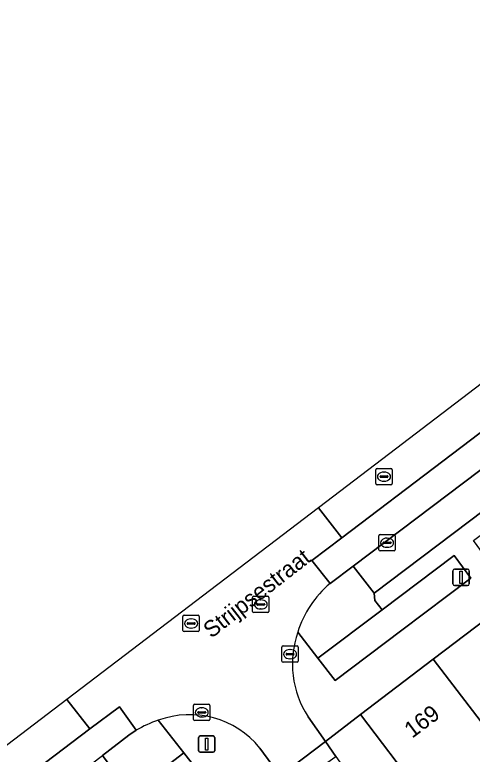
# Model space of a CAD drawing. Extents: x 159371 to 159986, y 382987 to 383597.
# Drawn here: x 159487.55 to 159515.52, y 383478.07 to 383523.3 of the extents above; entities that cross this region are included whole.
import ezdxf

# ---------------------------------------------------------------- set-up
doc = ezdxf.new("R2010")
doc.units = 0
for name, color, linetype in [('IMGEO_Groenvoorziening', 7, 'Continuous'), ('IMGEO_Kolk', 7, 'Continuous'), ('IMGEO_Lichtmast', 7, 'Continuous'), ('IMGEO_Openbare_ruimte_label', 7, 'Continuous'), ('IMGEO_Pand', 7, 'Continuous'), ('IMGEO_Pand_nummerreeks', 7, 'Continuous'), ('IMGEO_Parkeervlak_open', 7, 'Continuous'), ('IMGEO_Rijbaan_lokaal_gesloten', 7, 'Continuous'), ('IMGEO_Rijbaan_lokaal_open', 7, 'Continuous'), ('IMGEO_Rijbaan_regionaal_open', 7, 'Continuous'), ('IMGEO_Rioolput', 7, 'Continuous'), ('IMGEO_Voetpad_open', 7, 'Continuous')]:
    doc.layers.add(name, color=color, linetype=linetype)

msp = doc.modelspace()

# ---------------------------------------------------------------- linework, layer by layer
at = {"layer": 'IMGEO_Groenvoorziening'}
for points in [[(159515.439, 383488.837), (159514.411, 383490.221), (159510.009, 383486.895), (159506.082, 383483.942), (159507.131, 383482.581), (159511.218, 383485.658)], [(159499.19, 383476.49), (159497.887, 383478.152), (159494.651, 383475.67), (159487.555, 383470.245), (159488.769, 383468.626)]]:
    msp.add_lwpolyline(points, close=True, dxfattribs=at)
for points in [[(159509.564, 383487.471), (159509.535, 383487.913), (159508.249, 383489.574), (159506.826, 383488.511)], [(159504.85, 383485.539), (159506.082, 383483.942), (159510.009, 383486.895), (159509.564, 383487.471)], [(159497.887, 383478.152), (159496.321, 383480.15)], [(159494.976, 383479.535), (159494.529, 383479.229), (159492.914, 383477.993), (159494.651, 383475.67), (159497.887, 383478.152)]]:
    msp.add_lwpolyline(points, dxfattribs=at)
for centre, radius, start, end in [((159510.941, 383483.632), 6.383, 130.1467, 162.6156), ((159498.541, 383473.516), 6.996, 108.5049, 120.6395)]:
    msp.add_arc(centre, radius, start, end, dxfattribs=at)
at = {"layer": 'IMGEO_Kolk'}
for p, q in [((159509.815, 383490.58), (159509.815, 383491.432)), ((159509.89, 383491.506), (159510.742, 383491.506)), ((159510.303, 383491.286), (159510.328, 383491.286)), ((159510.816, 383491.432), (159510.816, 383490.58)), ((159510.074, 383491), (159510.074, 383491.012)), ((159510.512, 383490.963), (159510.114, 383490.963)), ((159510.117, 383491.049), (159510.515, 383491.049)), ((159510.326, 383490.726), (159510.301, 383490.726)), ((159510.558, 383491.012), (159510.558, 383491)), ((159510.742, 383490.506), (159509.89, 383490.506)), ((159503.881, 383483.767), (159503.881, 383484.619)), ((159503.956, 383484.693), (159504.808, 383484.693)), ((159504.369, 383484.473), (159504.394, 383484.473)), ((159504.882, 383484.619), (159504.882, 383483.767)), ((159504.14, 383484.187), (159504.14, 383484.199)), ((159504.578, 383484.15), (159504.18, 383484.15)), ((159504.183, 383484.236), (159504.581, 383484.236)), ((159504.624, 383484.199), (159504.624, 383484.187)), ((159504.808, 383483.693), (159503.956, 383483.693)), ((159504.392, 383483.913), (159504.367, 383483.913)), ((159498.481, 383480.205), (159498.481, 383481.057)), ((159498.556, 383481.131), (159499.408, 383481.131)), ((159498.969, 383480.911), (159498.994, 383480.911)), ((159499.482, 383481.057), (159499.482, 383480.205)), ((159498.74, 383480.625), (159498.74, 383480.637)), ((159499.178, 383480.588), (159498.78, 383480.588)), ((159498.783, 383480.674), (159499.181, 383480.674)), ((159498.992, 383480.351), (159498.967, 383480.351)), ((159499.224, 383480.637), (159499.224, 383480.625)), ((159499.408, 383480.131), (159498.556, 383480.131))]:
    msp.add_line(p, q, dxfattribs=at)
for points in [[(159509.815, 383490.58), (159509.815, 383491.432)], [(159509.89, 383491.506), (159510.742, 383491.506)], [(159510.816, 383491.432), (159510.816, 383490.58)], [(159510.742, 383490.506), (159509.89, 383490.506)], [(159503.881, 383483.767), (159503.881, 383484.619)], [(159503.956, 383484.693), (159504.808, 383484.693)], [(159504.882, 383484.619), (159504.882, 383483.767)], [(159504.808, 383483.693), (159503.956, 383483.693)], [(159498.481, 383480.205), (159498.481, 383481.057)], [(159498.556, 383481.131), (159499.408, 383481.131)], [(159499.482, 383481.057), (159499.482, 383480.205)], [(159499.408, 383480.131), (159498.556, 383480.131)]]:
    msp.add_lwpolyline(points, dxfattribs=at)
for centre, radius, start, end in [((159509.892, 383491.43), 0.0765, 91.552, 178.448), ((159509.892, 383491.43), 0.0765, 91.552, 178.448), ((159510.74, 383491.43), 0.0765, 1.552, 88.448), ((159510.74, 383491.43), 0.0765, 1.552, 88.448), ((159510.114, 383491.009), 0.0403, 85.8775, 175.7526), ((159510.111, 383490.999), 0.0366, 178.938, 274.7102), ((159510.515, 383491.006), 0.043, 264.8664, 352.4533), ((159510.519, 383491.011), 0.0386, 1.7309, 96.639), ((159509.892, 383490.582), 0.0765, 181.552, 268.448), ((159509.892, 383490.582), 0.0765, 181.552, 268.448), ((159510.74, 383490.582), 0.0765, 271.552, 358.448), ((159510.74, 383490.582), 0.0765, 271.552, 358.448), ((159503.958, 383484.617), 0.0765, 91.552, 178.448), ((159503.958, 383484.617), 0.0765, 91.552, 178.448), ((159504.806, 383484.617), 0.0765, 1.552, 88.448), ((159504.806, 383484.617), 0.0765, 1.552, 88.448), ((159504.18, 383484.196), 0.0403, 85.8775, 175.7526), ((159504.177, 383484.186), 0.0366, 178.938, 274.7102), ((159504.581, 383484.193), 0.043, 264.8664, 352.4533), ((159504.585, 383484.198), 0.0386, 1.7309, 96.639), ((159503.958, 383483.769), 0.0765, 181.552, 268.448), ((159503.958, 383483.769), 0.0765, 181.552, 268.448), ((159504.806, 383483.769), 0.0765, 271.552, 358.448), ((159504.806, 383483.769), 0.0765, 271.552, 358.448), ((159498.558, 383481.055), 0.0765, 91.552, 178.448), ((159498.558, 383481.055), 0.0765, 91.552, 178.448), ((159499.406, 383481.055), 0.0765, 1.552, 88.448), ((159499.406, 383481.055), 0.0765, 1.552, 88.448), ((159498.78, 383480.634), 0.0403, 85.8775, 175.7526), ((159498.777, 383480.624), 0.0366, 178.938, 274.7102), ((159499.181, 383480.631), 0.043, 264.8664, 352.4533), ((159499.185, 383480.636), 0.0386, 1.7309, 96.639), ((159498.558, 383480.207), 0.0765, 181.552, 268.448), ((159498.558, 383480.207), 0.0765, 181.552, 268.448), ((159499.406, 383480.207), 0.0765, 271.552, 358.448), ((159499.406, 383480.207), 0.0765, 271.552, 358.448)]:
    msp.add_arc(centre, radius, start, end, dxfattribs=at)
for centre, major_axis, ratio, start_param, end_param in [((159510.302, 383491.006), (-0.387, 0.002), 0.722429, 4.712389, 7.853982), ((159510.327, 383491.006), (-0.39, 0.002), 0.717154, 1.570796, 4.712389), ((159504.368, 383484.193), (-0.387, 0.002), 0.722429, 4.712389, 7.853982), ((159504.393, 383484.193), (-0.39, 0.002), 0.717154, 1.570796, 4.712389), ((159498.968, 383480.631), (-0.387, 0.002), 0.722429, 4.712389, 7.853982), ((159498.993, 383480.631), (-0.39, 0.002), 0.717154, 1.570796, 4.712389)]:
    msp.add_ellipse(centre, major_axis=major_axis, ratio=ratio, start_param=start_param, end_param=end_param, dxfattribs=at)
at = {"layer": 'IMGEO_Lichtmast'}
for p, q in [((159514.444, 383489.39), (159515.234, 383489.39)), ((159515.234, 383489.39), (159514.444, 383489.39)), ((159514.344, 383488.49), (159514.344, 383489.29)), ((159514.344, 383489.29), (159514.344, 383488.49)), ((159515.334, 383489.29), (159515.334, 383488.49)), ((159515.334, 383488.49), (159515.334, 383489.29)), ((159515.234, 383488.39), (159514.444, 383488.39)), ((159514.444, 383488.39), (159515.234, 383488.39)), ((159498.79, 383478.288), (159498.79, 383479.088)), ((159498.79, 383479.088), (159498.79, 383478.288)), ((159498.89, 383479.188), (159499.68, 383479.188)), ((159499.68, 383479.188), (159498.89, 383479.188)), ((159499.78, 383479.088), (159499.78, 383478.288)), ((159499.78, 383478.288), (159499.78, 383479.088)), ((159499.68, 383478.188), (159498.89, 383478.188)), ((159498.89, 383478.188), (159499.68, 383478.188))]:
    msp.add_line(p, q, dxfattribs=at)
for points in [[(159514.764, 383489.265), (159514.914, 383489.265), (159514.914, 383488.515), (159514.764, 383488.515), (159514.764, 383489.265)], [(159499.21, 383479.063), (159499.36, 383479.063), (159499.36, 383478.313), (159499.21, 383478.313), (159499.21, 383479.063)]]:
    msp.add_lwpolyline(points, dxfattribs=at)
for centre, start, end in [((159514.444, 383489.29), 90, 180), ((159514.444, 383489.29), 90, 180), ((159515.234, 383489.29), 0, 90), ((159515.234, 383489.29), 360, 90), ((159514.444, 383488.49), 180, 270), ((159514.444, 383488.49), 180, 270), ((159515.234, 383488.49), 270, 0), ((159515.234, 383488.49), 270, 0), ((159498.89, 383479.088), 90, 180), ((159498.89, 383479.088), 90, 180), ((159499.68, 383479.088), 0, 90), ((159499.68, 383479.088), 360, 90), ((159498.89, 383478.288), 180, 270), ((159498.89, 383478.288), 180, 270), ((159499.68, 383478.288), 270, 0), ((159499.68, 383478.288), 270, 0)]:
    msp.add_arc(centre, 0.1, start, end, dxfattribs=at)
at = {"layer": 'IMGEO_Pand'}
for points in [[(159517.687, 383487.34), (159513.142, 383483.892), (159520.665, 383474.03), (159522.569, 383475.482), (159523.165, 383475.937), (159525.2, 383477.49), (159523.214, 383480.094)], [(159513.142, 383483.892), (159508.68, 383480.507), (159512.213, 383475.86), (159516.285, 383470.688), (159518.593, 383472.449), (159520.665, 383474.03)]]:
    msp.add_lwpolyline(points, close=True, dxfattribs=at)
at = {"layer": 'IMGEO_Parkeervlak_open'}
msp.add_lwpolyline([(159519.19, 383495.212), (159517.894, 383496.88), (159508.249, 383489.574), (159509.535, 383487.913)], close=True, dxfattribs=at)
at = {"layer": 'IMGEO_Rijbaan_lokaal_gesloten'}
for points in [[(159538.971, 383516.343), (159535.516, 383513.547), (159528.595, 383507.599), (159519.906, 383500.677), (159507.557, 383491.316), (159505.708, 383489.918), (159506.826, 383488.511), (159508.249, 383489.574), (159517.894, 383496.88), (159521.287, 383499.544), (159526.911, 383503.921), (159530.022, 383506.457), (159539.153, 383514.285)], [(159427.129, 383428.173), (159427.859, 383428.709), (159429.817, 383430.216), (159435.428, 383434.471), (159435.864, 383434.831), (159435.968, 383434.909), (159451.798, 383446.86), (159453.424, 383448.091), (159457.863, 383451.442), (159460.832, 383453.708), (159476.264, 383465.375), (159476.315, 383465.414), (159477.407, 383466.243), (159492.914, 383477.993), (159494.529, 383479.229), (159494.976, 383479.535), (159493.954, 383480.98), (159492.14, 383479.622), (159434.929, 383436.186), (159424.779, 383428.544)]]:
    msp.add_lwpolyline(points, dxfattribs=at)
at = {"layer": 'IMGEO_Rijbaan_lokaal_open'}
for points in [[(159548.028, 383523.01), (159557.979, 383529.596), (159557.01, 383531.044), (159552.945, 383528.833), (159522.6, 383505.702), (159509.624, 383495.811), (159506.117, 383493.138)], [(159506.117, 383493.138), (159507.557, 383491.316), (159519.906, 383500.677), (159528.595, 383507.599), (159535.516, 383513.547), (159538.971, 383516.343)], [(159506.826, 383488.511), (159505.708, 383489.918), (159507.557, 383491.316), (159506.117, 383493.138), (159490.734, 383481.412)], [(159490.734, 383481.412), (159492.14, 383479.622), (159493.954, 383480.98), (159494.976, 383479.535)], [(159502.534, 383478.452), (159503.767, 383476.741), (159506.539, 383478.849), (159505.484, 383480.364)]]:
    msp.add_lwpolyline(points, dxfattribs=at)
msp.add_lwpolyline([(159507.184, 383477.923), (159506.539, 383478.849), (159503.767, 383476.741), (159504.352, 383475.93)], close=True, dxfattribs=at)
for centre, radius, start, end in [((159510.941, 383483.632), 6.383, 130.1467, 162.6156), ((159510.502, 383483.605), 5.974, 161.1106, 212.8586), ((159498.242, 383474.961), 5.533, 39.1172, 110.3117), ((159498.541, 383473.516), 6.996, 108.5049, 120.6395)]:
    msp.add_arc(centre, radius, start, end, dxfattribs=at)
at = {"layer": 'IMGEO_Rijbaan_regionaal_open'}
msp.add_lwpolyline([(159424.779, 383428.544), (159434.929, 383436.186), (159492.14, 383479.622), (159490.734, 383481.412), (159453.87, 383453.311), (159440.381, 383444.531), (159430.515, 383438.11), (159401.313, 383419.104)], dxfattribs=at)
at = {"layer": 'IMGEO_Rioolput'}
for p, q in [((159509.625, 383494.623), (159509.625, 383495.475)), ((159509.7, 383495.549), (159510.552, 383495.549)), ((159510.113, 383495.329), (159510.138, 383495.329)), ((159510.626, 383495.475), (159510.626, 383494.623)), ((159509.884, 383495.043), (159509.884, 383495.055)), ((159510.322, 383495.006), (159509.924, 383495.006)), ((159509.927, 383495.092), (159510.325, 383495.092)), ((159510.368, 383495.055), (159510.368, 383495.043)), ((159510.552, 383494.549), (159509.7, 383494.549)), ((159510.136, 383494.769), (159510.111, 383494.769)), ((159502.09, 383486.809), (159502.09, 383487.661)), ((159502.165, 383487.735), (159503.017, 383487.735)), ((159503.091, 383487.661), (159503.091, 383486.809)), ((159502.349, 383487.229), (159502.349, 383487.241)), ((159502.787, 383487.192), (159502.389, 383487.192)), ((159502.392, 383487.278), (159502.79, 383487.278)), ((159502.578, 383487.515), (159502.603, 383487.515)), ((159502.833, 383487.241), (159502.833, 383487.229)), ((159503.017, 383486.735), (159502.165, 383486.735)), ((159502.601, 383486.955), (159502.576, 383486.955)), ((159497.832, 383485.643), (159497.832, 383486.495)), ((159497.907, 383486.569), (159498.759, 383486.569)), ((159498.32, 383486.349), (159498.345, 383486.349)), ((159498.833, 383486.495), (159498.833, 383485.643)), ((159498.091, 383486.063), (159498.091, 383486.075)), ((159498.529, 383486.026), (159498.131, 383486.026)), ((159498.134, 383486.112), (159498.532, 383486.112)), ((159498.343, 383485.789), (159498.318, 383485.789)), ((159498.575, 383486.075), (159498.575, 383486.063)), ((159498.759, 383485.569), (159497.907, 383485.569))]:
    msp.add_line(p, q, dxfattribs=at)
for points in [[(159509.625, 383494.623), (159509.625, 383495.475)], [(159509.7, 383495.549), (159510.552, 383495.549)], [(159510.626, 383495.475), (159510.626, 383494.623)], [(159510.552, 383494.549), (159509.7, 383494.549)], [(159502.09, 383486.809), (159502.09, 383487.661)], [(159502.165, 383487.735), (159503.017, 383487.735)], [(159503.091, 383487.661), (159503.091, 383486.809)], [(159503.017, 383486.735), (159502.165, 383486.735)], [(159497.832, 383485.643), (159497.832, 383486.495)], [(159497.907, 383486.569), (159498.759, 383486.569)], [(159498.833, 383486.495), (159498.833, 383485.643)], [(159498.759, 383485.569), (159497.907, 383485.569)]]:
    msp.add_lwpolyline(points, dxfattribs=at)
for centre, radius, start, end in [((159509.702, 383495.473), 0.0765, 91.552, 178.448), ((159509.702, 383495.473), 0.0765, 91.552, 178.448), ((159510.55, 383495.473), 0.0765, 1.552, 88.448), ((159510.55, 383495.473), 0.0765, 1.552, 88.448), ((159509.924, 383495.052), 0.0403, 85.8775, 175.7526), ((159509.921, 383495.042), 0.0366, 178.938, 274.7102), ((159510.325, 383495.049), 0.043, 264.8664, 352.4533), ((159510.329, 383495.054), 0.0386, 1.7309, 96.639), ((159509.702, 383494.625), 0.0765, 181.552, 268.448), ((159509.702, 383494.625), 0.0765, 181.552, 268.448), ((159510.55, 383494.625), 0.0765, 271.552, 358.448), ((159510.55, 383494.625), 0.0765, 271.552, 358.448), ((159502.167, 383487.659), 0.0765, 91.552, 178.448), ((159502.167, 383487.659), 0.0765, 91.552, 178.448), ((159503.015, 383487.659), 0.0765, 1.552, 88.448), ((159503.015, 383487.659), 0.0765, 1.552, 88.448), ((159502.389, 383487.238), 0.0403, 85.8775, 175.7526), ((159502.386, 383487.228), 0.0366, 178.938, 274.7102), ((159502.79, 383487.235), 0.043, 264.8664, 352.4533), ((159502.794, 383487.24), 0.0386, 1.7309, 96.639), ((159502.167, 383486.811), 0.0765, 181.552, 268.448), ((159502.167, 383486.811), 0.0765, 181.552, 268.448), ((159503.015, 383486.811), 0.0765, 271.552, 358.448), ((159503.015, 383486.811), 0.0765, 271.552, 358.448), ((159497.909, 383486.493), 0.0765, 91.552, 178.448), ((159497.909, 383486.493), 0.0765, 91.552, 178.448), ((159498.757, 383486.493), 0.0765, 1.552, 88.448), ((159498.757, 383486.493), 0.0765, 1.552, 88.448), ((159498.131, 383486.072), 0.0403, 85.8775, 175.7526), ((159498.128, 383486.062), 0.0366, 178.938, 274.7102), ((159498.532, 383486.069), 0.043, 264.8664, 352.4533), ((159498.536, 383486.074), 0.0386, 1.7309, 96.639), ((159497.909, 383485.645), 0.0765, 181.552, 268.448), ((159497.909, 383485.645), 0.0765, 181.552, 268.448), ((159498.757, 383485.645), 0.0765, 271.552, 358.448), ((159498.757, 383485.645), 0.0765, 271.552, 358.448)]:
    msp.add_arc(centre, radius, start, end, dxfattribs=at)
for centre, major_axis, ratio, start_param, end_param in [((159510.112, 383495.049), (-0.387, 0.002), 0.722429, 4.712389, 7.853982), ((159510.137, 383495.049), (-0.39, 0.002), 0.717154, 1.570796, 4.712389), ((159502.577, 383487.235), (-0.387, 0.002), 0.722429, 4.712389, 7.853982), ((159502.602, 383487.235), (-0.39, 0.002), 0.717154, 1.570796, 4.712389), ((159498.319, 383486.069), (-0.387, 0.002), 0.722429, 4.712389, 7.853982), ((159498.344, 383486.069), (-0.39, 0.002), 0.717154, 1.570796, 4.712389)]:
    msp.add_ellipse(centre, major_axis=major_axis, ratio=ratio, start_param=start_param, end_param=end_param, dxfattribs=at)
at = {"layer": 'IMGEO_Voetpad_open'}
for points in [[(159548.369, 383509.883), (159542.987, 383517.287), (159539.153, 383514.285), (159540.658, 383512.393), (159531.417, 383504.743), (159530.022, 383506.457), (159526.911, 383503.921), (159521.287, 383499.544), (159523.263, 383496.95), (159524.308, 383495.578), (159516.596, 383489.784), (159515.601, 383491.136), (159520.022, 383494.482), (159519.556, 383495.107), (159519.19, 383495.212), (159509.535, 383487.913), (159509.564, 383487.471), (159510.009, 383486.895), (159514.411, 383490.221), (159515.439, 383488.837), (159511.218, 383485.658), (159507.131, 383482.581), (159506.082, 383483.942), (159504.85, 383485.539)], [(159505.484, 383480.364), (159506.539, 383478.849), (159508.68, 383480.507), (159513.142, 383483.892), (159517.687, 383487.34), (159522.061, 383490.659), (159522.186, 383490.754), (159522.964, 383491.345), (159524.424, 383492.459), (159529.423, 383496.289), (159529.563, 383496.396), (159532.52, 383498.501), (159532.723, 383498.216), (159540.254, 383503.62), (159540.061, 383503.888), (159543.323, 383506.242), (159543.528, 383505.958), (159545.015, 383507.022), (159544.805, 383507.314), (159548.369, 383509.883)], [(159524.622, 383454.046), (159522.471, 383458.851), (159521.965, 383460.082), (159520.663, 383463.106), (159519.475, 383465.583), (159518.024, 383468.125), (159516.285, 383470.688), (159512.213, 383475.86), (159508.68, 383480.507), (159506.539, 383478.849), (159507.184, 383477.923), (159512.306, 383470.663)], [(159496.321, 383480.15), (159497.887, 383478.152), (159499.19, 383476.49), (159488.769, 383468.626), (159487.555, 383470.245), (159494.651, 383475.67), (159492.914, 383477.993)], [(159452.734, 383439.412), (159453.314, 383438.652), (159459.401, 383443.31), (159459.554, 383443.427), (159459.676, 383443.267), (159461.209, 383444.451), (159461.945, 383445.02), (159467.302, 383449.158), (159468.26, 383449.798), (159471.132, 383451.972), (159474.69, 383454.671), (159477.515, 383456.814), (159481.199, 383459.608), (159481.987, 383460.213), (159486.499, 383463.639), (159491.306, 383467.285), (159491.499, 383467.432), (159496.066, 383470.906), (159500.039, 383473.929), (159500.731, 383474.456), (159503.767, 383476.741), (159502.534, 383478.452)]]:
    msp.add_lwpolyline(points, dxfattribs=at)
for centre, radius, start, end in [((159510.502, 383483.605), 5.974, 161.1106, 212.8586), ((159498.242, 383474.961), 5.533, 39.1172, 110.3117)]:
    msp.add_arc(centre, radius, start, end, dxfattribs=at)

# ---------------------------------------------------------------- texts
at = {"layer": 'IMGEO_Openbare_ruimte_label'}
msp.add_text('Strijpsestraat', height=1, rotation=37.9353, dxfattribs=at).set_placement((159499.569, 383485.124))
at = {"layer": 'IMGEO_Pand_nummerreeks'}
msp.add_text('169', height=1, rotation=37.0131, dxfattribs=at).set_placement((159511.848, 383479.015))

doc.saveas('drawing.dxf')
